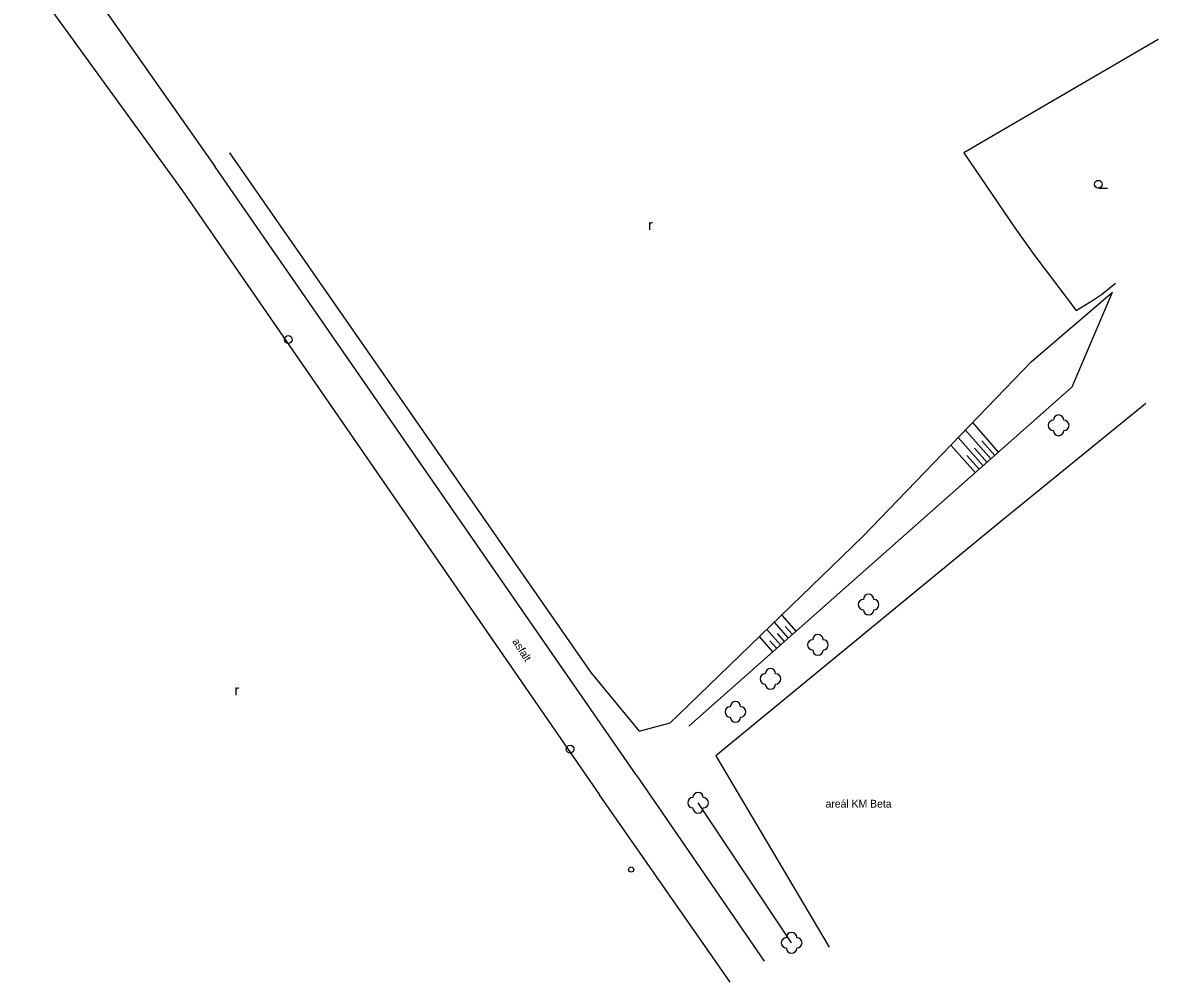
# Model space of a CAD drawing. Extents: x -582162 to -561283, y -1187583 to -1183539.
# Drawn here: x -563295 to -563185.6, y -1186464.9 to -1186372.4 of the extents above; entities that cross this region are included whole.
import ezdxf

# ---------------------------------------------------------------- set-up
doc = ezdxf.new("R2010")
doc.units = 0
for name, color, linetype in [('Vrstva 1', 7, 'Continuous'), ('Vrstva 10', 7, 'Continuous'), ('Vrstva 11', 7, 'Continuous'), ('Vrstva 12', 7, 'Continuous'), ('Vrstva 14', 7, 'Continuous'), ('Vrstva 3', 7, 'Continuous'), ('Vrstva 9', 7, 'Continuous')]:
    doc.layers.add(name, color=color, linetype=linetype)

# ---------------------------------------------------------------- blocks, each defined once
blk = doc.blocks.new('1.079')
at = {"layer": 'Vrstva 1'}
for radius in [0.75, 0.001]:
    blk.add_circle((0, -0.001), radius, dxfattribs=at)
blk = doc.blocks.new('3.130')
at = {"layer": 'Vrstva 1'}
blk.add_circle((0, 0), 0.001, dxfattribs=at)
for centre, start, end in [((-1, 0), 90, 270), ((0, 1), 0, 180), ((1, 0), 270, 90), ((0, -1), 180, 360)]:
    blk.add_arc(centre, 1, start, end, dxfattribs=at)
blk = doc.blocks.new('3.019')
at = {"layer": 'Vrstva 1'}
blk.add_text('r', height=2, dxfattribs=at).set_placement((-0.496, -0.964))
blk = doc.blocks.new('3.040')
at = {"layer": 'Vrstva 1'}
blk.add_line((0, -0.75), (1.75, -0.75), dxfattribs=at)
blk.add_circle((0, 0), 0.75, dxfattribs=at)
blk = doc.blocks.new('4.110')
at = {"layer": 'Vrstva 1'}
for radius in [0.5, 0.001]:
    blk.add_circle((-0.001, 0), radius, dxfattribs=at)

msp = doc.modelspace()

# ---------------------------------------------------------------- linework, layer by layer
at = {"layer": 'Vrstva 10'}
for points in [[(-563292.61, -1186363.27), (-563276.42, -1186386.31)], [(-563294.95, -1186367.42), (-563279.56, -1186388.62)], [(-563235.84, -1186444.91), (-563276.42, -1186386.31)], [(-563279.56, -1186388.62), (-563239.39, -1186446.83)], [(-563235.84, -1186444.91), (-563223.51, -1186462.85)], [(-563226.81, -1186464.89), (-563239.39, -1186446.83)]]:
    msp.add_lwpolyline(points, dxfattribs=at)
at = {"layer": 'Vrstva 11'}
for points in [[(-563275.04, -1186384.99), (-563240.23, -1186435.04)], [(-563197.77, -1186405.09), (-563189.97, -1186398.39)], [(-563197.77, -1186405.09), (-563214.06, -1186421.98)], [(-563231.77, -1186439.12), (-563214.06, -1186421.98)], [(-563240.23, -1186435.04), (-563235.58, -1186440.71)], [(-563232.58, -1186439.9), (-563231.77, -1186439.12)], [(-563235.58, -1186440.71), (-563232.58, -1186439.9)], [(-563220.88, -1186461.09), (-563229.89, -1186447.59)]]:
    msp.add_lwpolyline(points, dxfattribs=at)
at = {"layer": 'Vrstva 12'}
for points in [[(-563200.94, -1186413.8), (-563203.44, -1186410.97)], [(-563201.69, -1186414.46), (-563204.14, -1186411.69)], [(-563203.18, -1186415.79), (-563205.53, -1186413.14)], [(-563202.43, -1186415.13), (-563204.83, -1186412.41)], [(-563201.31, -1186414.13), (-563202.55, -1186412.73)], [(-563202.81, -1186415.46), (-563204, -1186414.12)], [(-563202.06, -1186414.8), (-563203.27, -1186413.42)], [(-563220.44, -1186431.06), (-563221.82, -1186429.49)], [(-563221.19, -1186431.72), (-563222.54, -1186430.19)], [(-563220.81, -1186431.39), (-563221.5, -1186430.62)], [(-563222.69, -1186433.05), (-563223.98, -1186431.58)], [(-563221.94, -1186432.38), (-563223.26, -1186430.89)], [(-563221.56, -1186432.05), (-563222.23, -1186431.3)], [(-563222.31, -1186432.72), (-563222.97, -1186431.98)]]:
    msp.add_lwpolyline(points, dxfattribs=at)
at = {"layer": 'Vrstva 9'}
for points in [[(-563185.56, -1186374.05), (-563204.28, -1186384.96)], [(-563204.28, -1186384.96), (-563199.38, -1186392.19)], [(-563199.38, -1186392.19), (-563197.55, -1186394.77)], [(-563197.55, -1186394.77), (-563193.46, -1186400.18)], [(-563191.03, -1186398.61), (-563189.68, -1186397.53)], [(-563193.85, -1186407.53), (-563189.97, -1186398.39)], [(-563191.79, -1186399.15), (-563191.03, -1186398.61)], [(-563193.46, -1186400.18), (-563191.79, -1186399.15)], [(-563193.85, -1186407.53), (-563230.78, -1186440.21)], [(-563186.76, -1186409.13), (-563200.72, -1186420.48)], [(-563200.72, -1186420.48), (-563228.17, -1186443.07)], [(-563228.17, -1186443.07), (-563217.26, -1186461.49)]]:
    msp.add_lwpolyline(points, dxfattribs=at)

# ---------------------------------------------------------------- block references
at = {"layer": 'Vrstva 1', "xscale": 0.5, "yscale": 0.5}
for p in [(-563269.37, -1186402.96), (-563242.22, -1186442.43)]:
    msp.add_blockref('1.079', p, dxfattribs=at)
at = {"layer": 'Vrstva 11', "xscale": 0.5, "yscale": 0.5}
for p in [(-563195.16, -1186411.23), (-563213.47, -1186428.5), (-563218.35, -1186432.38), (-563222.92, -1186435.66), (-563226.29, -1186438.84), (-563229.89, -1186447.59), (-563220.88, -1186461.09)]:
    msp.add_blockref('3.130', p, dxfattribs=at)
at = {"layer": 'Vrstva 3', "xscale": 0.5, "yscale": 0.5}
for name, p in [('3.040', (-563191.33, -1186388)), ('3.019', (-563234.45, -1186391.94)), ('3.019', (-563274.3, -1186436.77))]:
    msp.add_blockref(name, p, dxfattribs=at)
at = {"layer": 'Vrstva 9', "xscale": 0.5, "yscale": 0.5}
msp.add_blockref('4.110', (-563236.33, -1186454.03), dxfattribs=at)

# ---------------------------------------------------------------- texts
at = {"layer": 'Vrstva 14'}
msp.add_text('asfalt', height=0.75, rotation=302.471, dxfattribs=at).set_placement((-563247.82, -1186432.05))
msp.add_text('areál KM Beta', height=0.75, dxfattribs=at).set_placement((-563217.61, -1186448.06))

doc.saveas('drawing.dxf')
